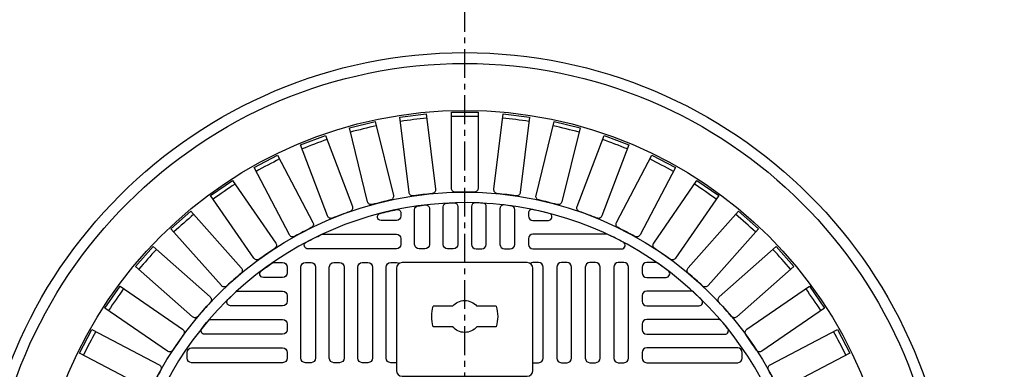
# Model space of a CAD drawing. Extents: x -169 to 6736, y -208 to 3022.
# Tile 411 of 656: x 1393 to 1410, y 1549 to 1555. Entities that reach past the tile are written whole.
import ezdxf

# ---------------------------------------------------------------- set-up
doc = ezdxf.new("R2010")
doc.units = 0
doc.header["$MEASUREMENT"] = 0
doc.header["$PDSIZE"] = 1
doc.linetypes.add('CENTER1', pattern=[0.6625, 0.5, -0.075, 0.0125, -0.075])
doc.layers.get('DEFPOINTS').update_dxf_attribs({"linetype": 'CONTINUOUS'})
for name, color, linetype in [('CENTERLINE', 3, 'CENTER1'), ('DIM', 3, 'CONTINUOUS'), ('MONITOR-WELL-COVER', 2, 'CONTINUOUS'), ('MONITOR-WELL-COVER-HATCH', 252, 'CONTINUOUS'), ('NONE', 7, 'CONTINUOUS'), ('TANK-SLOPE', 3, 'CONTINUOUS')]:
    doc.layers.add(name, color=color, linetype=linetype)
doc.styles.add('SIMPLEX', font='simplex')
doc.dimstyles.new('DIM64', dxfattribs={"dimscale": 64, "dimtxt": 0.09375, "dimasz": 0.09375, "dimexe": 0.0625, "dimexo": 0.0625, "dimgap": 0.046875, "dimtad": 1, "dimdec": 4, "dimzin": 3, "dimdsep": 46, "dimlunit": 4, "dimtxsty": 'SIMPLEX', "dimcen": 0, "dimclrd": 256, "dimclre": 256, "dimclrt": 256, "dimadec": 0, "dimazin": 0, "dimtfac": 1, "dimtdec": 4, "dimtmove": 0, "dimatfit": 3, "dimfxl": 1, "dimfrac": 2, "dimtolj": 1, "dimtzin": 0, "dimarcsym": 0})

# ---------------------------------------------------------------- blocks, each defined once
blk = doc.blocks.new('GROUP-427')
at = {"layer": 'NONE', "color": 0, "linetype": 'Continuous'}
for p, q in [((-41.869, -13.171), (-41.869, -12.839)), ((-41.515, -13.171), (-41.515, -12.839)), ((-41.869, -13.925), (-41.869, -13.593)), ((-41.515, -13.925), (-41.515, -13.593))]:
    blk.add_line(p, q, dxfattribs=at)
for radius, start, end in [(0.571, 71.92, 108.08), (0.276, 130.0052, 229.9948), (0.276, 310.0052, 49.9948), (0.571, 251.92, 288.08)]:
    blk.add_arc((-41.692, -13.382), radius, start, end, dxfattribs=at)
blk = doc.blocks.new('*D30')
at = {"layer": 'DEFPOINTS', "color": 0, "transparency": 16777216}
for p in [(1368.266, 1608.018), (1368.266, 1578.018), (1425.622, 1479.018)]:
    blk.add_point(p, dxfattribs=at)
at = {"layer": 'DIM', "lineweight": -2, "transparency": 16777216}
for p, q in [((1368.266, 1582.018), (1368.266, 1612.018)), ((1425.622, 1483.018), (1425.622, 1612.018)), ((1419.622, 1608.018), (1374.266, 1608.018))]:
    blk.add_line(p, q, dxfattribs=at)
at = {"layer": 'DIM', "transparency": 16777216}
for points in [[(1374.266, 1609.018), (1374.266, 1607.018), (1368.266, 1608.018)], [(1419.622, 1609.018), (1419.622, 1607.018), (1425.622, 1608.018)]]:
    blk.add_solid(points, dxfattribs=at)
at = {"layer": 'DIM', "transparency": 16777216, "insert": (1396.944, 1615.59), "char_height": 6, "attachment_point": 5, "style": 'SIMPLEX'}
blk.add_mtext('\\A1;4\'-9 3/8"', dxfattribs=at)
blk = doc.blocks.new('*D31')
at = {"layer": 'DEFPOINTS', "color": 0, "transparency": 16777216}
for p in [(1368.266, 1585.88), (1368.266, 1555.88), (1400.266, 1523.88)]:
    blk.add_point(p, dxfattribs=at)
at = {"layer": 'DIM', "lineweight": -2, "transparency": 16777216}
for p, q in [((1368.266, 1559.88), (1368.266, 1589.88)), ((1394.266, 1585.88), (1374.266, 1585.88))]:
    blk.add_line(p, q, dxfattribs=at)
at = {"layer": 'DIM', "transparency": 16777216}
for points in [[(1374.266, 1586.88), (1374.266, 1584.88), (1368.266, 1585.88)], [(1394.266, 1586.88), (1394.266, 1584.88), (1400.266, 1585.88)]]:
    blk.add_solid(points, dxfattribs=at)
at = {"layer": 'DIM', "transparency": 16777216, "insert": (1384.266, 1592.451), "char_height": 6, "attachment_point": 5, "style": 'SIMPLEX'}
blk.add_mtext('\\A1;2\'-8"', dxfattribs=at)
blk = doc.blocks.new('*D32')
at = {"layer": 'DEFPOINTS', "color": 0, "transparency": 16777216}
for p in [(1352.445, 1578.018), (1368.266, 1578.018), (1400.266, 1546.018)]:
    blk.add_point(p, dxfattribs=at)
at = {"layer": 'DIM', "lineweight": -2, "transparency": 16777216}
for p, q in [((1364.266, 1578.018), (1348.445, 1578.018)), ((1352.445, 1552.018), (1352.445, 1572.018))]:
    blk.add_line(p, q, dxfattribs=at)
at = {"layer": 'DIM', "transparency": 16777216}
for points in [[(1351.445, 1572.018), (1353.445, 1572.018), (1352.445, 1578.018)], [(1351.445, 1552.018), (1353.445, 1552.018), (1352.445, 1546.018)]]:
    blk.add_solid(points, dxfattribs=at)
at = {"layer": 'DIM', "transparency": 16777216, "insert": (1345.874, 1562.018), "char_height": 6, "attachment_point": 5, "rotation": 90, "style": 'SIMPLEX'}
blk.add_mtext('\\A1;2\'-8"', dxfattribs=at)

msp = doc.modelspace()

# ---------------------------------------------------------------- linework, layer by layer
at = {"layer": 'CENTERLINE'}
msp.add_line((1400.26597, 1546.01839), (1400.26597, 1612.01839), dxfattribs=at)
at = {"layer": 'MONITOR-WELL-COVER', "color": 2, "flags": 128}
msp.add_lwpolyline([(1399.18329, 1550.82154, 0.41421356), (1399.08486, 1550.72312), (1399.08486, 1548.95146, 0.41421356), (1399.18329, 1548.85304), (1401.34864, 1548.85304, 0.41421356), (1401.44707, 1548.95146), (1401.44707, 1550.72312, 0.41421356), (1401.34864, 1550.82154)], format="xyb", close=True, dxfattribs=at)
at = {"layer": 'MONITOR-WELL-COVER', "color": 4}
msp.add_circle((1400.26597, 1546.01839), 8.4375, dxfattribs=at)
at = {"layer": 'MONITOR-WELL-COVER', "color": 1}
msp.add_circle((1400.26597, 1546.01839), 8.25, dxfattribs=at)
at = {"layer": 'MONITOR-WELL-COVER', "color": 2}
msp.add_circle((1400.26597, 1546.01839), 7.4375, dxfattribs=at)
at = {"layer": 'MONITOR-WELL-COVER-HATCH', "linetype": 'Continuous'}
for points in [[(1399.70256, 1552.01704, 0.00491171), (1399.37743, 1551.97756, -0.41709369), (1399.30358, 1552.03483), (1399.14495, 1553.34128), (1399.60193, 1553.39677), (1399.76056, 1552.09032, -0.41709369), (1399.70256, 1552.01704)], [(1400.42972, 1552.04121, 0.00491171), (1400.10221, 1552.04121, -0.41709369), (1400.0358, 1552.10697), (1400.0358, 1553.42301), (1400.49613, 1553.42301), (1400.49613, 1552.10697, -0.41709369), (1400.42972, 1552.04121)], [(1401.1545, 1551.97756, 0.00491171), (1400.82937, 1552.01704, -0.41709369), (1400.77137, 1552.09032), (1400.93001, 1553.39677), (1401.38698, 1553.34128), (1401.22835, 1552.03483, -0.41709369), (1401.1545, 1551.97756)], [(1398.98361, 1551.90539, 0.00491171), (1398.66561, 1551.82701, -0.41709369), (1398.5854, 1551.87496), (1398.27045, 1553.15276), (1398.7174, 1553.26293), (1399.03235, 1551.98513, -0.41709369), (1398.98361, 1551.90539)], [(1401.86632, 1551.82701, 0.00491171), (1401.54832, 1551.90539, -0.41709369), (1401.49958, 1551.98513), (1401.81453, 1553.26293), (1402.26149, 1553.15276), (1401.94654, 1551.87496, -0.41709369), (1401.86632, 1551.82701)], [(1398.28336, 1551.70789, 0.00491171), (1397.97713, 1551.59175, -0.41709369), (1397.89172, 1551.62969), (1397.42504, 1552.86021), (1397.85546, 1553.02345), (1398.32214, 1551.79293, -0.41709369), (1398.28336, 1551.70789)], [(1402.5548, 1551.59175, 0.00491171), (1402.24857, 1551.70789, -0.41709369), (1402.2098, 1551.79293), (1402.67647, 1553.02345), (1403.10689, 1552.86021), (1402.64021, 1551.62969, -0.41709369), (1402.5548, 1551.59175)], [(1397.61202, 1551.42743, 0.00491171), (1397.32202, 1551.27523, -0.41709369), (1397.23266, 1551.30259), (1396.62107, 1552.46789), (1397.02867, 1552.68182), (1397.64027, 1551.51652, -0.41709369), (1397.61202, 1551.42743)], [(1403.20991, 1551.27523, 0.00491171), (1402.91991, 1551.42743, -0.41709369), (1402.89167, 1551.51652), (1403.50326, 1552.68182), (1403.91087, 1552.46789), (1403.29927, 1551.30259, -0.41709369), (1403.20991, 1551.27523)], [(1396.97939, 1551.0681, 0.00491171), (1396.70984, 1550.88205, -0.41709369), (1396.61784, 1550.89844), (1395.87024, 1551.98152), (1396.24909, 1552.24302), (1396.99668, 1551.15994, -0.41709369), (1396.97939, 1551.0681)], [(1403.82209, 1550.88205, 0.00491171), (1403.55255, 1551.0681, -0.41709369), (1403.53525, 1551.15994), (1404.28285, 1552.24302), (1404.66169, 1551.98152), (1403.91409, 1550.89844, -0.41709369), (1403.82209, 1550.88205)], [(1396.39467, 1550.63513, 0.00491171), (1396.14952, 1550.41794, -0.41709369), (1396.05621, 1550.42313), (1395.18351, 1551.4082), (1395.52808, 1551.71346), (1396.40077, 1550.72838, -0.41709369), (1396.39467, 1550.63513)], [(1404.38241, 1550.41794, 0.00491171), (1404.13726, 1550.63513, -0.41709369), (1404.13116, 1550.72838), (1405.00385, 1551.71346), (1405.34842, 1551.4082), (1404.47572, 1550.42313, -0.41709369), (1404.38241, 1550.41794)], [(1395.86641, 1550.13483, 0.00491171), (1395.64923, 1549.88968, -0.41709369), (1395.55597, 1549.88358), (1394.5709, 1550.75628), (1394.87616, 1551.10084), (1395.86123, 1550.22815, -0.41709369), (1395.86641, 1550.13483)], [(1404.8827, 1549.88968, 0.00491171), (1404.66552, 1550.13483, -0.41709369), (1404.6707, 1550.22815), (1405.65577, 1551.10084), (1405.96103, 1550.75628), (1404.97596, 1549.88358, -0.41709369), (1404.8827, 1549.88968)], [(1395.40231, 1549.57451, 0.00491171), (1395.21626, 1549.30497, -0.41709369), (1395.12442, 1549.28767), (1394.04133, 1550.03527), (1394.30283, 1550.41412), (1395.38592, 1549.66652, -0.41709369), (1395.40231, 1549.57451)], [(1405.31567, 1549.30497, 0.00491171), (1405.12962, 1549.57451, -0.41709369), (1405.14602, 1549.66652), (1406.2291, 1550.41412), (1406.4906, 1550.03527), (1405.40752, 1549.28767, -0.41709369), (1405.31567, 1549.30497)], [(1395.00913, 1548.96234, 0.00491171), (1394.85692, 1548.67233, -0.41709369), (1394.76784, 1548.64409), (1393.60254, 1549.25569), (1393.81646, 1549.66329), (1394.98176, 1549.0517, -0.41709369), (1395.00913, 1548.96234)], [(1405.67501, 1548.67233, 0.00491171), (1405.5228, 1548.96234, -0.41709369), (1405.55017, 1549.0517), (1406.71547, 1549.66329), (1406.92939, 1549.25569), (1405.7641, 1548.64409, -0.41709369), (1405.67501, 1548.67233)]]:
    msp.add_lwpolyline(points, format="xyb", dxfattribs=at)
for points in [[(1399.65573, 1551.75732), (1399.65573, 1551.1365, -0.41421356), (1399.57699, 1551.05776), (1399.47856, 1551.05776, -0.41421356), (1399.39982, 1551.1365), (1399.39982, 1551.74045, -0.37391113), (1399.45363, 1551.80235, -0.00571073), (1399.58595, 1551.81939, -0.4488195)], [(1400.14786, 1551.79379), (1400.14786, 1551.1365, -0.41421356), (1400.06912, 1551.05776), (1399.97069, 1551.05776, -0.41421356), (1399.89195, 1551.1365), (1399.89195, 1551.78821, -0.39850223), (1399.95108, 1551.85062, -0.00566907), (1400.0834, 1551.85626, -0.42339996)], [(1400.38408, 1551.79379), (1400.38408, 1551.1365, 0.41421356), (1400.46282, 1551.05776), (1400.56124, 1551.05776, 0.41421356), (1400.63998, 1551.1365), (1400.63998, 1551.78821, 0.39850223), (1400.58085, 1551.85062, 0.00566907), (1400.44853, 1551.85626, 0.42339996)], [(1400.8762, 1551.75732), (1400.8762, 1551.1365, 0.41421356), (1400.95494, 1551.05776), (1401.05337, 1551.05776, 0.41421356), (1401.13211, 1551.1365), (1401.13211, 1551.74045, 0.37391113), (1401.0783, 1551.80235, 0.00571073), (1400.94598, 1551.81939, 0.4488195)], [(1399.1636, 1551.67798), (1399.1636, 1551.62863, -0.41421356), (1399.08486, 1551.54989), (1398.81854, 1551.54989, -0.88078983), (1398.80288, 1551.6729, -0.01255242), (1399.0885, 1551.7392, -0.47499675)], [(1401.36833, 1551.67798), (1401.36833, 1551.62863, 0.41421356), (1401.44707, 1551.54989), (1401.71339, 1551.54989, 0.88078983), (1401.72905, 1551.6729, 0.01255242), (1401.44343, 1551.7392, 0.47499675)], [(1397.55326, 1551.05776, -0.78128622), (1397.52392, 1551.17545, -0.01267427), (1397.78877, 1551.30777, -0.10993883), (1397.81527, 1551.31367), (1399.08486, 1551.31367, -0.41421356), (1399.1636, 1551.23493), (1399.1636, 1551.1365, -0.41421356), (1399.08486, 1551.05776)], [(1402.97867, 1551.05776, 0.78128622), (1403.00801, 1551.17545, 0.01267427), (1402.74317, 1551.30777, 0.10993883), (1402.71666, 1551.31367), (1401.44707, 1551.31367, 0.41421356), (1401.36833, 1551.23493), (1401.36833, 1551.1365, 0.41421356), (1401.44707, 1551.05776)], [(1396.92659, 1550.81032, -0.15334179), (1396.96232, 1550.82154), (1397.11636, 1550.82154, -0.41421356), (1397.1951, 1550.7428), (1397.1951, 1550.64438, -0.41421356), (1397.11636, 1550.56564), (1396.78199, 1550.56564, -0.71935754), (1396.7443, 1550.678, -0.00964206)], [(1403.60535, 1550.81032, 0.15334179), (1403.56961, 1550.82154), (1403.41557, 1550.82154, 0.41421356), (1403.33683, 1550.7428), (1403.33683, 1550.64438, 0.41421356), (1403.41557, 1550.56564), (1403.74994, 1550.56564, 0.71935754), (1403.78763, 1550.678, 0.00964206)], [(1396.30724, 1550.31287, -0.18836628), (1396.34961, 1550.32942), (1397.11636, 1550.32942, -0.41421356), (1397.1951, 1550.25068), (1397.1951, 1550.15225, -0.41421356), (1397.11636, 1550.07351), (1396.2122, 1550.07351, -0.67100778), (1396.16835, 1550.18055, -0.0082117)], [(1404.22469, 1550.31287, 0.18836628), (1404.18233, 1550.32942), (1403.41557, 1550.32942, 0.41421356), (1403.33683, 1550.25068), (1403.33683, 1550.15225, 0.41421356), (1403.41557, 1550.07351), (1404.31974, 1550.07351, 0.67100778), (1404.36358, 1550.18055, 0.0082117)], [(1395.76667, 1549.58138, -0.63010886), (1395.71801, 1549.6831, -0.00736221), (1395.82788, 1549.81542, -0.21918356), (1395.87537, 1549.83729), (1397.11636, 1549.83729, -0.41421356), (1397.1951, 1549.75855), (1397.1951, 1549.66012, -0.41421356), (1397.11636, 1549.58138)], [(1404.76526, 1549.58138, 0.63010886), (1404.81393, 1549.6831, 0.00736221), (1404.70405, 1549.81542, 0.21918356), (1404.65656, 1549.83729), (1403.41557, 1549.83729, 0.41421356), (1403.33683, 1549.75855), (1403.33683, 1549.66012, 0.41421356), (1403.41557, 1549.58138)]]:
    msp.add_lwpolyline(points, format="xyb", close=True, dxfattribs=at)
at = {"layer": 'MONITOR-WELL-COVER-HATCH', "linetype": 'Continuous', "flags": 128}
for points in [[(1397.51006, 1549.08926, -0.41421356), (1397.43132, 1549.168), (1397.43132, 1550.7428, -0.41421356), (1397.51006, 1550.82154), (1397.60849, 1550.82154, -0.41421356), (1397.68723, 1550.7428), (1397.68723, 1549.168, -0.41421356), (1397.60849, 1549.08926)], [(1398.00219, 1549.08926, -0.41421356), (1397.92345, 1549.168), (1397.92345, 1550.7428, -0.41421356), (1398.00219, 1550.82154), (1398.10061, 1550.82154, -0.41421356), (1398.17935, 1550.7428), (1398.17935, 1549.168, -0.41421356), (1398.10061, 1549.08926)], [(1398.49431, 1549.08926, -0.41421356), (1398.41557, 1549.168), (1398.41557, 1550.7428, -0.41421356), (1398.49431, 1550.82154), (1398.59274, 1550.82154, -0.41421356), (1398.67148, 1550.7428), (1398.67148, 1549.168, -0.41421356), (1398.59274, 1549.08926)], [(1402.03762, 1549.08926, 0.41421356), (1402.11636, 1549.168), (1402.11636, 1550.7428, 0.41421356), (1402.03762, 1550.82154), (1401.93919, 1550.82154, 0.41421356), (1401.86045, 1550.7428), (1401.86045, 1549.168, 0.41421356), (1401.93919, 1549.08926)], [(1402.52975, 1549.08926, 0.41421356), (1402.60849, 1549.168), (1402.60849, 1550.7428, 0.41421356), (1402.52975, 1550.82154), (1402.43132, 1550.82154, 0.41421356), (1402.35258, 1550.7428), (1402.35258, 1549.168, 0.41421356), (1402.43132, 1549.08926)], [(1403.02187, 1549.08926, 0.41421356), (1403.10061, 1549.168), (1403.10061, 1550.7428, 0.41421356), (1403.02187, 1550.82154), (1402.92345, 1550.82154, 0.41421356), (1402.84471, 1550.7428), (1402.84471, 1549.168, 0.41421356), (1402.92345, 1549.08926)], [(1397.1951, 1549.168, -0.41421356), (1397.11636, 1549.08926), (1395.54156, 1549.08926, -0.41421356), (1395.46282, 1549.168), (1395.46282, 1549.26642, -0.41421356), (1395.54156, 1549.34516), (1397.11636, 1549.34516, -0.41421356), (1397.1951, 1549.26642)], [(1403.33683, 1549.168, 0.41421356), (1403.41557, 1549.08926), (1404.99038, 1549.08926, 0.41421356), (1405.06912, 1549.168), (1405.06912, 1549.26642, 0.41421356), (1404.99038, 1549.34516), (1403.41557, 1549.34516, 0.41421356), (1403.33683, 1549.26642)]]:
    msp.add_lwpolyline(points, format="xyb", close=True, dxfattribs=at)
for points in [[(1399.08486, 1549.08926), (1398.98644, 1549.08926, -0.41421356), (1398.9077, 1549.168), (1398.9077, 1550.7428, -0.41421356), (1398.98644, 1550.82154), (1399.08486, 1550.82154, -0.15811296), (1399.13108, 1550.80655, -0.15811296)], [(1401.44707, 1549.08926), (1401.54549, 1549.08926, 0.41421356), (1401.62423, 1549.168), (1401.62423, 1550.7428, 0.41421356), (1401.54549, 1550.82154), (1401.44707, 1550.82154, 0.15811296), (1401.40085, 1550.80655, 0.15811296)]]:
    msp.add_lwpolyline(points, format="xyb", dxfattribs=at)
at = {"layer": 'MONITOR-WELL-COVER-HATCH'}
msp.add_circle((1400.26597, 1546.01839), 6.02362, dxfattribs=at)
at = {"layer": 'MONITOR-WELL-COVER-HATCH', "linetype": 'Continuous'}
for centre, start, end in [((1401.54932, 1535.44903), 96.189503, 97.656651), ((1400.26597, 1535.37141), 89.266426, 90.733574), ((1398.98261, 1535.44903), 82.343349, 83.810497), ((1402.81396, 1535.68079), 103.11258, 104.579728), ((1397.71798, 1535.68079), 75.420272, 76.88742), ((1404.04144, 1536.06329), 110.035657, 111.502804), ((1396.49049, 1536.06329), 68.497196, 69.964343), ((1405.21387, 1536.59095), 116.958734, 118.425881), ((1395.31806, 1536.59095), 61.574119, 63.041266), ((1406.31414, 1537.25609), 123.881811, 125.348958), ((1394.21779, 1537.25609), 54.651042, 56.118189), ((1407.32622, 1538.04901), 130.804888, 132.272035), ((1393.20571, 1538.04901), 47.727965, 49.195112), ((1408.23535, 1538.95813), 137.727965, 139.195112), ((1392.29658, 1538.95813), 40.804888, 42.272035), ((1409.02826, 1539.97021), 144.651042, 146.118189), ((1391.50367, 1539.97021), 33.881811, 35.348958), ((1409.6934, 1541.07049), 151.574119, 153.041266), ((1390.83853, 1541.07049), 26.958734, 28.425881)]:
    msp.add_arc(centre, 17.97762, start, end, dxfattribs=at)
at = {"layer": 'MONITOR-WELL-COVER-HATCH'}
msp.add_arc((1400.26597, 1546.01839), 5.84072, 352.041145, 268.841294, dxfattribs=at)
at = {"layer": 'TANK-SLOPE'}
msp.add_circle((1400.26597, 1546.01839), 16.4375, dxfattribs=at)

# ---------------------------------------------------------------- block references
at = {"layer": 'MONITOR-WELL-COVER', "color": 2, "xscale": -1, "rotation": 90.00000000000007}
msp.add_blockref('GROUP-427', (1386.88382, 1508.19719), dxfattribs=at)

# ---------------------------------------------------------------- dimensions: what is measured, and where the dimension line sits
at = {"layer": 'DIM'}
dim = msp.add_linear_dim(base=(1368.26597, 1608.01839), p1=(1425.62181, 1479.01839), p2=(1368.26597, 1578.01839), angle=180, dimstyle='DIM64', dxfattribs=at)
dim.commit()
dim.dimension.update_dxf_attribs({"geometry": '*D30', "text_midpoint": (1396.94389, 1615.58982)})
for base, p1, p2, angle, picture, middle in [((1368.26597, 1585.87963), (1400.26597, 1523.87963), (1368.26597, 1555.87963), 180, '*D31', (1384.26597, 1592.45106)), ((1352.44529, 1578.01839), (1400.26597, 1546.01839), (1368.26597, 1578.01839), 90, '*D32', (1345.87386, 1562.01839))]:
    dim = msp.add_linear_dim(base=base, p1=p1, p2=p2, angle=angle, dimstyle='DIM64', override={"dimse1": 1}, dxfattribs=at)
    dim.commit()
    dim.dimension.update_dxf_attribs({"geometry": picture, "text_midpoint": middle})

doc.saveas('drawing.dxf')
